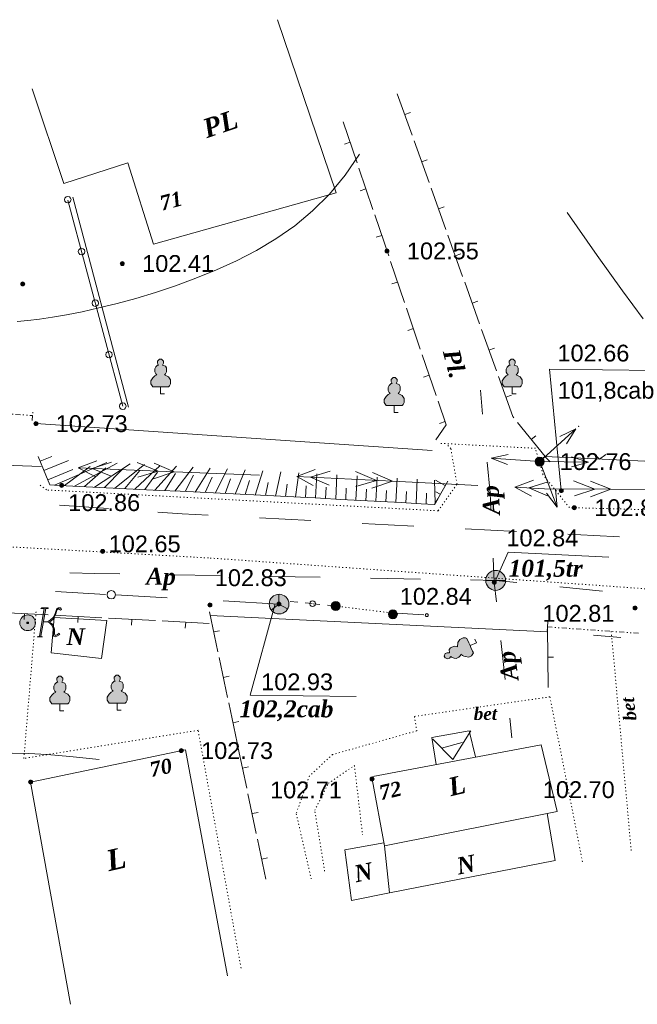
# Model space of a CAD drawing. Header units: millimetres. Extents: x 9396 to 25236, y 15106 to 31102.
# Tile 269 of 296: x 12145 to 12207, y 16465 to 16564. Entities that reach past the tile are written whole.
import ezdxf
from ezdxf.enums import TextEntityAlignment as Align

# ---------------------------------------------------------------- set-up
doc = ezdxf.new("R2010")
doc.units = ezdxf.units.MM
for name, pattern in [('DIVIDE', [1.25, 0.5, -0.25, 0, -0.25, 0, -0.25]), ('DOT', [0.25, 0, -0.25]), ('HIDDEN', [0.375, 0.25, -0.125])]:
    doc.linetypes.add(name, pattern=pattern)
for name, color, linetype, lineweight, true_color in [('1001010', 7, 'Continuous', 9, 0x000000), ('10010110', 7, 'Continuous', 20, 0xa25100), ('10010210', 7, 'Continuous', 9, 0x000000), ('1060000', 7, 'Continuous', 9, 0x000000), ('1070000', 7, 'DOT', 9, 0x000000), ('2030021', 7, 'Continuous', 9, 0x000000), ('21100200', 7, 'HIDDEN', 0, 0x800080), ('3000105', 7, 'DIVIDE', 9, 0x000000), ('3000113', 7, 'Continuous', 9, 0x000000), ('3000140', 7, 'Continuous', 9, 0x000000), ('3000220', 7, 'Continuous', 9, 0x000000), ('3000260', 7, 'Continuous', 9, 0x000000), ('4000210', 7, 'Continuous', 9, 0x000000), ('5010210', 7, 'Continuous', 20, 0x008000), ('5010410', 7, 'Continuous', 9, 0x000000), ('5010420', 7, 'Continuous', 9, 0x000000), ('6011210', 1, 'Continuous', 9, 0xff0000), ('6011300', 1, 'Continuous', 20, 0xff0000), ('8010120', 7, 'Continuous', 20, 0x0080ff), ('9010110', 7, 'Continuous', 9, 0x000000), ('9010120', 7, 'Continuous', 20, 0x000000), ('9010200', 7, 'Continuous', 9, 0x000000)]:
    doc.layers.add(name, color=color, linetype=linetype, lineweight=lineweight, true_color=true_color)
doc.styles.add('1', font='timesbi.ttf', dxfattribs={"height": 0.0012697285})
doc.styles.add('10', font='timesbi.ttf', dxfattribs={"height": 0.001481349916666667})
doc.styles.add('12', font='timesbi.ttf', dxfattribs={"height": 0.001692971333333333})
doc.styles.add('13', font='timesbi.ttf', dxfattribs={"height": 0.001692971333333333})
doc.styles.add('2', font='timesbi.ttf', dxfattribs={"height": 0.001692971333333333})
doc.styles.add('26', font='arial.ttf', dxfattribs={"height": 0.001692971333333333})
doc.styles.add('3', font='timesbi.ttf', dxfattribs={"height": 0.001692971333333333})
doc.styles.add('9', font='timesbi.ttf', dxfattribs={"height": 0.001692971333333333})
doc.styles.add('F2', font='arial.ttf', dxfattribs={"height": 0.001692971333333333})

# ---------------------------------------------------------------- blocks, each defined once
blk = doc.blocks.new('SYMBOL2030021')
at = {"true_color": 0xffffff}
h = blk.add_hatch(color=7, dxfattribs=at)
edge = h.paths.add_edge_path()
edge.add_arc((0, 0), 0.225, 0, 360)
at = {"true_color": 0x000000}
h = blk.add_hatch(color=18, dxfattribs=at)
edge = h.paths.add_edge_path()
edge.add_arc((0, 0), 0.05, 0, 360)
at = {"color": 18, "linetype": 'Continuous', "lineweight": 0, "true_color": 0x000000}
for radius in [0.225, 0.05]:
    blk.add_circle((0, 0), radius, dxfattribs=at)
blk = doc.blocks.new('SYMBOL9010200')
at = {"true_color": 0xffffff}
h = blk.add_hatch(color=7, dxfattribs=at)
edge = h.paths.add_edge_path()
edge.add_arc((0.01, 0), 0.495, 0, 360)
at = {"color": 18, "linetype": 'Continuous', "lineweight": 0, "true_color": 0x000000, "flags": 128}
for points in [[(0.0025, 0.0025), (-0.3845, -0.3005)], [(0.0025, 0.007), (-0.007, 0.495)], [(0.005, 0), (0.44, -0.238)]]:
    blk.add_lwpolyline(points, dxfattribs=at)
at = {"color": 18, "linetype": 'Continuous', "lineweight": 0, "true_color": 0x000000}
blk.add_circle((0.01, 0), 0.495, dxfattribs=at)
blk = doc.blocks.new('SYMBOL5010420')
at = {"true_color": 0xffffff}
h = blk.add_hatch(color=7, dxfattribs=at)
edge = h.paths.add_edge_path()
edge.add_arc((0, 0), 0.5, 0, 360)
at = {"color": 18, "linetype": 'Continuous', "lineweight": 9, "true_color": 0x000000, "flags": 128}
blk.add_lwpolyline([(-0.5, 0), (0.5, 0)], dxfattribs=at)
at = {"color": 18, "linetype": 'Continuous', "lineweight": 9, "true_color": 0x000000}
blk.add_circle((0, 0), 0.5, dxfattribs=at)
blk = doc.blocks.new('SYMBOL21100200')
at = {"true_color": 0x800080}
h = blk.add_hatch(color=216, dxfattribs=at)
edge = h.paths.add_edge_path()
edge.add_arc((0, 0), 0.1, 0, 360)
at = {"color": 216, "linetype": 'Continuous', "lineweight": 0, "true_color": 0x800080}
blk.add_circle((0, 0), 0.1, dxfattribs=at)
blk = doc.blocks.new('SYMBOL5010410')
at = {"true_color": 0xffffff}
for points in [[(0.6715, 0.711), (0.8295, 0.711), (0.5925, -0.6715), (0.474, -0.711), (0.7505, -0.711), (0.6715, -0.6715), (0.9085, 0.711), (1.027, 0.711), (1.027, 0.7505), (0.711, 0.7505)], [(1, 0.05), (1.15, 0.15), (1.3035, 0.2765), (1.3825, 0.474), (1.4615, 0.711), (1.5405, 0.7505), (1.659, 0.7505), (1.6985, 0.6715), (1.659, 0.632), (1.58, 0.6715), (1.5405, 0.711), (1.4615, 0.632), (1.422, 0.4345), (1.264, 0.158), (1.106, 0.0395), (1.264, -0.079), (1.343, -0.316), (1.343, -0.553), (1.3825, -0.632), (1.501, -0.5925), (1.58, -0.5135), (1.6195, -0.5925), (1.4615, -0.6715), (1.3825, -0.711), (1.3035, -0.6715), (1.3035, -0.553), (1.3035, -0.316), (1.2245, -0.1185), (1.106, 0)], [(-0.0395, -0.0395), (0.0395, -0.0395), (0.0395, 0.0395), (-0.0395, 0.0395)]]:
    blk.add_hatch(color=7, dxfattribs=at).paths.add_polyline_path(points)
h = blk.add_hatch(color=7, dxfattribs=at)
edge = h.paths.add_edge_path()
edge.add_arc((0, 0), 0.395, 0, 360)
at = {"color": 18, "linetype": 'Continuous', "lineweight": 0, "true_color": 0x000000, "flags": 128}
for points in [[(0.6715, 0.711), (0.8295, 0.711), (0.5925, -0.6715), (0.474, -0.711), (0.7505, -0.711), (0.6715, -0.6715), (0.9085, 0.711), (1.027, 0.711), (1.027, 0.7505), (0.711, 0.7505), (0.6715, 0.711)], [(1, 0.05), (1, 0.05), (1.15, 0.15), (1.3035, 0.2765), (1.3825, 0.474), (1.4615, 0.711), (1.5405, 0.7505), (1.659, 0.7505), (1.6985, 0.6715), (1.659, 0.632), (1.58, 0.6715), (1.5405, 0.711), (1.4615, 0.632), (1.422, 0.4345), (1.264, 0.158), (1.106, 0.0395), (1.264, -0.079), (1.343, -0.316), (1.343, -0.553), (1.3825, -0.632), (1.501, -0.5925), (1.58, -0.5135), (1.6195, -0.5925), (1.4615, -0.6715), (1.3825, -0.711), (1.3035, -0.6715), (1.3035, -0.553), (1.3035, -0.316), (1.2245, -0.1185), (1.106, 0), (1, 0.05)], [(-0.0395, -0.0395), (0.0395, -0.0395), (0.0395, 0.0395), (-0.0395, 0.0395)]]:
    blk.add_lwpolyline(points, close=True, dxfattribs=at)
blk.add_lwpolyline([(1, 0.05), (0.8, 0.05)], dxfattribs=at)
at = {"color": 3, "linetype": 'Continuous', "lineweight": 0, "true_color": 0x00ea00}
blk.add_circle((0, 0), 0.395, dxfattribs=at)
blk = doc.blocks.new('SYMBOL4000210')
at = {"true_color": 0xffffff}
blk.add_hatch(color=7, dxfattribs=at).paths.add_polyline_path([(0.05, 1.75), (-0.05, 1.75), (-0.15, 1.65), (-0.15, 1.55), (-0.1, 1.45), (-0.15, 1.45), (-0.25, 1.35), (-0.3, 1.25), (-0.3, 1.1), (-0.25, 1), (-0.2, 0.95), (-0.3, 0.9), (-0.35, 0.85), (-0.4, 0.8), (-0.5, 0.65), (-0.5, 0.5), (-0.4, 0.35), (-0.3, 0.35), (-0.1, 0.35), (0, 0.35), (0.15, 0.35), (0.4, 0.35), (0.45, 0.4), (0.5, 0.5), (0.5, 0.7), (0.4, 0.85), (0.2, 0.95), (0.25, 1), (0.3, 1.1), (0.3, 1.3), (0.25, 1.4), (0.1, 1.45), (0.15, 1.55), (0.15, 1.65)])
at = {"color": 18, "linetype": 'Continuous', "lineweight": 0, "true_color": 0x000000, "flags": 128}
blk.add_lwpolyline([(0.05, 1.75), (-0.05, 1.75), (-0.15, 1.65), (-0.15, 1.55), (-0.1, 1.45), (-0.15, 1.45), (-0.25, 1.35), (-0.3, 1.25), (-0.3, 1.1), (-0.25, 1), (-0.2, 0.95), (-0.3, 0.9), (-0.35, 0.85), (-0.4, 0.8), (-0.5, 0.65), (-0.5, 0.5), (-0.4, 0.35), (-0.3, 0.35), (-0.1, 0.35), (0, 0.35), (0.15, 0.35), (0.4, 0.35), (0.45, 0.4), (0.5, 0.5), (0.5, 0.7), (0.4, 0.85), (0.2, 0.95), (0.25, 1), (0.3, 1.1), (0.3, 1.3), (0.25, 1.4), (0.1, 1.45), (0.15, 1.55), (0.15, 1.65), (0.05, 1.75)], close=True, dxfattribs=at)
blk.add_lwpolyline([(0, 0.35), (0, 0), (0.2, 0)], dxfattribs=at)

msp = doc.modelspace()

# ---------------------------------------------------------------- linework, layer by layer
at = {"layer": '1001010', "color": 253}
for points in [[(12145.87047810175, 16556.75378511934, 58.28183209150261), (12149.0509941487, 16547.243800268, 58.28183209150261), (12155.48786033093, 16549.29219216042, 58.28183209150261), (12158.08107558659, 16541.14057976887, 58.28183209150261), (12176.42591739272, 16546.28391035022, 58.28183209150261), (12170.52910018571, 16563.70925977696, 58.28183209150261)], [(12148.06768275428, 16503.56813821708, 108.6647268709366), (12147.78119143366, 16500.0082647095, 108.6647268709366), (12152.85499363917, 16499.42110757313, 108.6647268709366)], [(12152.85499363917, 16499.42110757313, 108.6647268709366), (12153.37634812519, 16503.24474720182, 108.6647268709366), (12148.06768275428, 16503.56813821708, 108.6647268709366)], [(12165.51447513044, 16467.49766403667, 145.2853918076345), (12161.28187358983, 16490.25869984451, 145.2853918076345), (12145.70402962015, 16487.00743911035, 145.2853918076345), (12149.73508977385, 16464.64515830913, 145.2853918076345)], [(12180.137675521, 16487.5681299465, 62.19818768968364), (12197.06879842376, 16490.73644143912, 59.10037151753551), (12198.6520234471, 16484.02752838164, 59.10037151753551)], [(12198.6520234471, 16484.02752838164, 59.10037151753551), (12181.29698797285, 16480.60373147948, 62.19818768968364), (12180.05215912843, 16487.31314549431, 62.19818768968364)], [(12197.64172781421, 16483.82821752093, 59.28070593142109), (12198.46508996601, 16479.09999978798, 60.64927960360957), (12181.78745841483, 16475.84711094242, 60.64927960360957), (12181.29698797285, 16480.60373147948, 62.19818768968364)], [(12181.24572124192, 16480.88005036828, 62.19818768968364), (12177.31930395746, 16480.17307987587, 60.64927960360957), (12177.97774935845, 16475.07689753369, 60.64927960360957), (12181.78745841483, 16475.84711094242, 60.64927960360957)]]:
    msp.add_polyline3d(points, dxfattribs=at)
at = {"layer": '10010110'}
for points in [[(12178.78077244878, 16550.19404638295, 68.43880066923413), (12177.34014457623, 16548.05145991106, 74.5572057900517), (12175.76307446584, 16546.14785641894, 79.19326698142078), (12174.06670575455, 16544.46146804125, 82.5607874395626), (12172.26818207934, 16542.97052691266, 84.87357036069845), (12170.38464707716, 16541.65326516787, 86.34541894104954), (12168.43324438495, 16540.48791494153, 87.19013637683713), (12166.4311176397, 16539.45270836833, 87.62152586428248), (12164.39541047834, 16538.52587758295, 87.85339059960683), (12162.34397477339, 16537.68881025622, 88.06793006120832), (12160.29749533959, 16536.93551620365, 88.32092885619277), (12158.2773652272, 16536.26316077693, 88.63656787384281), (12156.30497748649, 16535.66890932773, 89.03902800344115), (12154.40172516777, 16535.14992720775, 89.55249013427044), (12152.58900132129, 16534.70337976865, 90.20113515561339), (12150.88819899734, 16534.32643236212, 91.00914395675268), (12149.3207112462, 16534.01625033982, 92.00069742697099), (12147.90099620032, 16533.76913592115, 93.17828168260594), (12146.6157723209, 16533.57793879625, 94.45760374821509), (12145.44482315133, 16533.43464552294, 95.73267587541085), (12144.36793223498, 16533.33124265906, 96.89751031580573)], [(12199.66602053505, 16544.29581821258, 115.2430728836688), (12202.69061513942, 16539.97226685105, 132.7116686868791), (12205.22468491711, 16536.44552649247, 142.9213333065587), (12207.3270999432, 16533.62217876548, 147.0430293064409)], [(12152.62107181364, 16489.29127403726, 123.1299234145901), (12149.67533285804, 16489.57101087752, 124.0386816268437), (12147.3637529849, 16489.76872714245, 123.6788880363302), (12145.48828251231, 16489.88242233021, 121.087495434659), (12143.85087175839, 16489.91009593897, 115.3014566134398), (12142.25347104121, 16489.84974746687, 105.3577243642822), (12140.49803067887, 16489.69937641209, 90.29325147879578), (12138.38650098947, 16489.45698227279, 69.14499074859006), (12135.72083229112, 16489.12056454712, 40.94989496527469)]]:
    msp.add_polyline3d(points, dxfattribs=at)
at = {"layer": '10010210', "color": 253}
for p, q in [((12147.25088953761, 16517.88672905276, 63.44491265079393), (12146.49088953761, 16519.75672905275, 63.44491265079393)), ((12146.68088953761, 16519.28672905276, 63.44491265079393), (12147.84088953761, 16519.76672905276, 63.44491265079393)), ((12147.06088953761, 16518.35672905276, 63.44491265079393), (12149.52088953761, 16519.35672905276, 63.44491265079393)), ((12148.11088953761, 16516.87672905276, 63.44491265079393), (12153.37088953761, 16519.15672905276, 63.44491265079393)), ((12150.13088953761, 16516.77672905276, 63.44491265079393), (12154.43088953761, 16519.09672905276, 63.44491265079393)), ((12152.15088953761, 16516.67672905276, 63.44491265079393), (12155.73088953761, 16519.02672905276, 63.44491265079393)), ((12154.17088953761, 16516.58672905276, 63.44491265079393), (12157.18088953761, 16518.94672905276, 63.44491265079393)), ((12147.44088953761, 16517.41672905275, 63.44491265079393), (12149.96088953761, 16518.44672905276, 63.44491265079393)), ((12149.12088953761, 16516.82672905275, 63.44491265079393), (12151.69088953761, 16518.76672905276, 63.44491265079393)), ((12151.14088953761, 16516.72672905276, 63.44491265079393), (12153.29088953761, 16518.63672905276, 63.44491265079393)), ((12153.16088953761, 16516.62672905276, 63.44491265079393), (12154.97088953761, 16518.49672905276, 63.44491265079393)), ((12155.18088953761, 16516.53672905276, 63.44491265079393), (12156.71088953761, 16518.34672905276, 63.44491265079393)), ((12156.19088953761, 16516.48672905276, 63.44491265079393), (12158.74088953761, 16518.86672905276, 63.44491265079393)), ((12157.20088953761, 16516.43672905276, 63.44491265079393), (12158.48088953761, 16518.19672905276, 63.44491265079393)), ((12158.21088953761, 16516.38672905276, 63.44491265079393), (12160.37088953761, 16518.77672905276, 63.44491265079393)), ((12159.22088953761, 16516.33672905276, 63.44491265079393), (12160.28088953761, 16518.03672905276, 63.44491265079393)), ((12160.23088953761, 16516.28672905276, 63.44491265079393), (12162.05088953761, 16518.68672905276, 63.44491265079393)), ((12162.25088953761, 16516.18672905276, 63.44491265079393), (12163.77088953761, 16518.59672905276, 63.44491265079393)), ((12164.27088953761, 16516.08672905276, 63.44491265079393), (12165.52088953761, 16518.50672905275, 63.44491265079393)), ((12166.29088953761, 16515.98672905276, 63.44491265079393), (12167.29088953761, 16518.40672905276, 63.44491265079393)), ((12168.31088953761, 16515.88672905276, 63.44491265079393), (12169.07088953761, 16518.31672905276, 63.44491265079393)), ((12170.33088953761, 16515.78672905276, 63.44491265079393), (12170.87088953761, 16518.21672905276, 63.44491265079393)), ((12172.35088953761, 16515.68672905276, 63.44491265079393), (12172.68088953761, 16518.11672905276, 63.44491265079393)), ((12174.37088953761, 16515.58672905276, 63.44491265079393), (12174.49088953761, 16518.02672905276, 63.44491265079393)), ((12161.24088953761, 16516.23672905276, 63.44491265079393), (12162.11088953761, 16517.86672905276, 63.44491265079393)), ((12163.26088953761, 16516.13672905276, 63.44491265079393), (12163.96088953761, 16517.69672905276, 63.44491265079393)), ((12165.28088953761, 16516.03672905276, 63.44491265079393), (12165.83088953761, 16517.51672905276, 63.44491265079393)), ((12167.30088953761, 16515.93672905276, 63.44491265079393), (12167.71088953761, 16517.33672905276, 63.44491265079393)), ((12169.32088953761, 16515.83672905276, 63.44491265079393), (12169.60088953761, 16517.15672905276, 63.44491265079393)), ((12171.34088953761, 16515.73672905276, 63.44491265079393), (12171.50088953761, 16516.97672905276, 63.44491265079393)), ((12176.39088953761, 16515.47672905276, 63.44491265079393), (12176.51088953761, 16517.91672905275, 63.44491265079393)), ((12178.41088953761, 16515.36672905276, 63.44491265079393), (12178.54088953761, 16517.80672905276, 63.44491265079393)), ((12180.43088953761, 16515.25672905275, 63.44491265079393), (12180.56088953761, 16517.69672905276, 63.44491265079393)), ((12182.45088953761, 16515.14672905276, 63.44491265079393), (12182.58088953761, 16517.58672905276, 63.44491265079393)), ((12184.47088953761, 16515.03672905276, 63.44491265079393), (12184.60088953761, 16517.47672905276, 63.44491265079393)), ((12186.41088953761, 16515.07672905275, 63.44491265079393), (12186.34088953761, 16517.38672905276, 63.44491265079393)), ((12187.41088953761, 16516.83672905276, 63.44491265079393), (12186.44088953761, 16517.38672905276, 63.44491265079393)), ((12187.66088953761, 16517.27672905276, 63.44491265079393), (12186.66088953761, 16515.51672905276, 63.44491265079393)), ((12150.63088953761, 16516.75672905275, 63.44491265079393), (12148.61088953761, 16516.85672905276, 63.44491265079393)), ((12152.65088953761, 16516.65672905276, 63.44491265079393), (12150.63088953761, 16516.75672905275, 63.44491265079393)), ((12154.67088953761, 16516.55672905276, 63.44491265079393), (12152.65088953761, 16516.65672905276, 63.44491265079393)), ((12156.69088953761, 16516.45672905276, 63.44491265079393), (12154.67088953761, 16516.55672905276, 63.44491265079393)), ((12158.71088953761, 16516.35672905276, 63.44491265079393), (12156.69088953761, 16516.45672905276, 63.44491265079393)), ((12160.74088953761, 16516.25672905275, 63.44491265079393), (12158.71088953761, 16516.35672905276, 63.44491265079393)), ((12162.76088953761, 16516.15672905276, 63.44491265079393), (12160.74088953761, 16516.25672905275, 63.44491265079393)), ((12164.78088953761, 16516.06672905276, 63.44491265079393), (12162.76088953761, 16516.15672905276, 63.44491265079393)), ((12166.80088953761, 16515.96672905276, 63.44491265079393), (12164.78088953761, 16516.06672905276, 63.44491265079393)), ((12173.36088953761, 16515.63672905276, 63.44491265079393), (12173.42088953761, 16516.79672905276, 63.44491265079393)), ((12175.38088953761, 16515.53672905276, 63.44491265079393), (12175.44088953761, 16516.68672905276, 63.44491265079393)), ((12177.40088953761, 16515.42672905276, 63.44491265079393), (12177.46088953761, 16516.57672905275, 63.44491265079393)), ((12179.42088953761, 16515.31672905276, 63.44491265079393), (12179.48088953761, 16516.46672905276, 63.44491265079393)), ((12181.44088953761, 16515.19672905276, 63.44491265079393), (12181.50088953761, 16516.35672905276, 63.44491265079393)), ((12183.46088953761, 16515.08672905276, 63.44491265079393), (12183.52088953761, 16516.24672905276, 63.44491265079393)), ((12185.48088953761, 16514.97672905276, 63.44491265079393), (12185.54088953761, 16516.07672905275, 63.44491265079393)), ((12186.91088953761, 16515.95672905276, 63.44491265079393), (12186.45088953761, 16516.21672905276, 63.44491265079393)), ((12168.82088953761, 16515.86672905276, 63.44491265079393), (12166.80088953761, 16515.96672905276, 63.44491265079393)), ((12170.84088953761, 16515.76672905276, 63.44491265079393), (12168.82088953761, 16515.86672905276, 63.44491265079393)), ((12172.86088953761, 16515.66672905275, 63.44491265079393), (12170.84088953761, 16515.76672905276, 63.44491265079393)), ((12176.90088953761, 16515.44672905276, 63.44491265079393), (12174.88088953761, 16515.56672905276, 63.44491265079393)), ((12178.92088953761, 16515.33672905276, 63.44491265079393), (12176.90088953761, 16515.44672905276, 63.44491265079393)), ((12180.94088953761, 16515.22672905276, 63.44491265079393), (12178.92088953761, 16515.33672905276, 63.44491265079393)), ((12182.96088953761, 16515.11672905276, 63.44491265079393), (12180.94088953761, 16515.22672905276, 63.44491265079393)), ((12184.98088953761, 16515.00672905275, 63.44491265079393), (12182.96088953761, 16515.11672905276, 63.44491265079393))]:
    msp.add_line(p, q, dxfattribs=at)
for points in [[(12148.61088953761, 16516.85672905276, 63.44491265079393), (12147.66088953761, 16516.89672905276, 63.44491265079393), (12147.25088953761, 16517.88672905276, 63.44491265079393)], [(12174.88088953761, 16515.56672905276, 63.44491265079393), (12174.32088953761, 16515.59672905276, 63.44491265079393), (12172.86088953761, 16515.66672905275, 63.44491265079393)], [(12186.66088953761, 16515.51672905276, 63.44491265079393), (12186.33088953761, 16514.93672905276, 63.44491265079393), (12184.98088953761, 16515.00672905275, 63.44491265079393)]]:
    msp.add_polyline3d(points, dxfattribs=at)
at = {"layer": '1060000', "color": 253}
msp.add_line((12189.11740556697, 16490.97952815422, 101.30991801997), (12187.04220999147, 16490.42479959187, 101.30991801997), dxfattribs=at)
for points in [[(12199.07042617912, 16516.32614896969, 52.41151091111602), (12197.90358697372, 16528.55176493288, 205.32), (12208.55797601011, 16528.39741274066, 205.32)], [(12192.47547857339, 16507.29540211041, 60.7077860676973), (12193.73215605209, 16510.12956421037, 15.94408803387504), (12203.87402381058, 16509.64350613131, 15.94408803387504)], [(12170.30535598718, 16504.9314279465, 0), (12167.8014588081, 16495.75303388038, 0), (12178.45584784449, 16495.59868168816, 0)], [(12190.46579197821, 16489.5373297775, 125.6396430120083), (12189.79847888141, 16492.16987306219, 28.32074304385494), (12186.07367465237, 16491.48473796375, 28.32074304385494), (12186.48688483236, 16488.7668658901, 28.32074304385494)], [(12186.15766213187, 16491.31495706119, 125.6396430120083), (12188.18070042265, 16489.27908910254, 76.98019302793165), (12189.96767697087, 16492.17012354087, 76.98019302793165)]]:
    msp.add_polyline3d(points, dxfattribs=at)
at = {"layer": '1070000', "color": 253}
for p, q in [((12186.96376872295, 16521.07980735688, 59.37480271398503), (12196.47055663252, 16520.58663382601, 59.4850952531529)), ((12163.78288812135, 16509.54605239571, 57.47146946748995), (12253.28720838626, 16503.2227487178, 57.47146946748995)), ((12181.95992098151, 16504.02935991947), (12176.3078875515, 16504.72288926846)), ((12204.09853116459, 16502.17937425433, 72.1341131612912), (12206.12757622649, 16479.93690634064, 72.1341131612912))]:
    msp.add_line(p, q, dxfattribs=at)
for points in [[(12186.69126305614, 16514.30113756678, 49.65748416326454), (12188.59290855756, 16516.98663511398, 51.69646490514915), (12187.97071831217, 16520.55652316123, 57.47146946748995), (12187.47088104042, 16521.06451419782, 59.37997147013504)], [(12266.68841088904, 16512.84223355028, 42.70670582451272), (12199.89016551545, 16514.61861883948, 67.67404905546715), (12197.23691832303, 16517.94694355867, 70.10118335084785), (12196.47055663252, 16520.58663382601, 72.23623311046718)], [(11988.13981482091, 16516.66889443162, 62.85586978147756), (12130.99481225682, 16511.37758311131, 62.78820048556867), (12163.78288812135, 16509.54605239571, 57.47146946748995)], [(12186.69126305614, 16514.30113756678, 70.13103484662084), (12147.31019773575, 16516.39774763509, 54.51872781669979), (12146.64148271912, 16516.91613176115, 54.51872781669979)], [(12166.87538400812, 16468.29684869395, 72.04406193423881), (12162.55789226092, 16492.21449906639, 145.2853918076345), (12145.03579917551, 16489.38512318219, 145.2853918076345), (12146.28109692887, 16504.37351011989, 145.2853918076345)], [(12201.20766666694, 16478.99078937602, 72.1341131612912), (12197.93221848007, 16495.58001887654, 72.1341131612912), (12184.30473927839, 16493.60593471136, 72.1341131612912), (12184.55333810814, 16492.16210822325, 72.1341131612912), (12176.08487172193, 16489.77089830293, 72.1341131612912), (12173.75018662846, 16487.62905818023, 72.1341131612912), (12172.42570801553, 16483.81879804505, 72.1341131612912), (12173.92494555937, 16477.27966589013, 72.1341131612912)], [(12175.28128231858, 16478.04624735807, 72.1341131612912), (12174.28811013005, 16484.16136559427, 72.1341131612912), (12175.65147988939, 16486.88186769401, 72.1341131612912), (12178.28047171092, 16488.66976460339, 72.1341131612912), (12179.08948809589, 16481.68513587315, 72.1341131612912)]]:
    msp.add_polyline3d(points, dxfattribs=at)
at = {"layer": '3000105', "color": 253}
for p, q in [((12135.5184078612, 16524.62637034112, 87.72821661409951), (12145.92133831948, 16523.87719714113, 87.72821661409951)), ((12145.88542353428, 16523.378488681, 87.72821661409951), (12145.96443606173, 16524.47564729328, 87.72821661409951)), ((12197.71177248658, 16503.11033790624, 87.72821661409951), (12197.63580916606, 16502.0129639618, 87.72821661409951)), ((12197.67724370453, 16502.61153156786, 87.72821661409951), (12206.97094032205, 16501.96819566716, 87.72821661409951))]:
    msp.add_line(p, q, dxfattribs=at)
at = {"layer": '3000113', "color": 253}
for p, q in [((12155.56868724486, 16524.74100513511, 59.4850952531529), (12149.95846191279, 16545.86376842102, 59.4850952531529)), ((12146.24074098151, 16523.06775991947, 59.4850952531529), (12186.0930416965, 16520.36865684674, 59.4850952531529)), ((12197.68334617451, 16502.12172640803, 64.64602255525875), (12163.77841897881, 16503.7509638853, 64.64602255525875))]:
    msp.add_line(p, q, dxfattribs=at)
at = {"layer": '3000140', "color": 253}
msp.add_line((12154.97679971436, 16524.8250815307, 104.5081562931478), (12149.46787372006, 16545.54536504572, 59.4850952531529), dxfattribs=at)
for points in [[(12149.45088953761, 16545.26672905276, 81.99662577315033), (12149.62088953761, 16545.31672905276, 81.99662577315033), (12149.74088953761, 16545.43672905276, 81.99662577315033), (12149.78088953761, 16545.60672905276, 81.99662577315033), (12149.74088953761, 16545.76672905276, 81.99662577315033), (12149.62088953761, 16545.88672905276, 81.99662577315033), (12149.45088953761, 16545.93672905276, 81.99662577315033), (12149.29088953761, 16545.88672905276, 81.99662577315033), (12149.16088953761, 16545.76672905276, 81.99662577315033), (12149.12088953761, 16545.60672905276, 81.99662577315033), (12149.16088953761, 16545.43672905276, 81.99662577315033), (12149.29088953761, 16545.31672905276, 81.99662577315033), (12149.45088953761, 16545.26672905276, 81.99662577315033)], [(12150.84088953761, 16540.04672905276, 81.99662577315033), (12151.01088953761, 16540.09672905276, 81.99662577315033), (12151.13088953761, 16540.21672905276, 81.99662577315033), (12151.17088953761, 16540.37672905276, 81.99662577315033), (12151.13088953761, 16540.54672905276, 81.99662577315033), (12151.01088953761, 16540.66672905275, 81.99662577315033), (12150.84088953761, 16540.71672905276, 81.99662577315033), (12150.67088953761, 16540.66672905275, 81.99662577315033), (12150.55088953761, 16540.54672905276, 81.99662577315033), (12150.51088953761, 16540.37672905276, 81.99662577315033), (12150.55088953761, 16540.21672905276, 81.99662577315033), (12150.67088953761, 16540.09672905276, 81.99662577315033), (12150.84088953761, 16540.04672905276, 81.99662577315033)], [(12152.22088953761, 16534.86672905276, 81.99662577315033), (12152.38088953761, 16534.90672905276, 81.99662577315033), (12152.51088953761, 16535.02672905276, 81.99662577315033), (12152.55088953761, 16535.19672905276, 81.99662577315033), (12152.51088953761, 16535.35672905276, 81.99662577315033), (12152.38088953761, 16535.48672905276, 81.99662577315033), (12152.22088953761, 16535.52672905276, 81.99662577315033), (12152.05088953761, 16535.48672905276, 81.99662577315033), (12151.93088953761, 16535.35672905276, 81.99662577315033), (12151.89088953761, 16535.19672905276, 81.99662577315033), (12151.93088953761, 16535.02672905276, 81.99662577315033), (12152.05088953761, 16534.90672905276, 81.99662577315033), (12152.22088953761, 16534.86672905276, 81.99662577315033)], [(12153.60088953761, 16529.67672905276, 81.99662577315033), (12153.76088953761, 16529.72672905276, 81.99662577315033), (12153.88088953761, 16529.84672905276, 81.99662577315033), (12153.93088953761, 16530.00672905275, 81.99662577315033), (12153.88088953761, 16530.17672905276, 81.99662577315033), (12153.76088953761, 16530.29672905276, 81.99662577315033), (12153.60088953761, 16530.34672905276, 81.99662577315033), (12153.43088953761, 16530.29672905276, 81.99662577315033), (12153.31088953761, 16530.17672905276, 81.99662577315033), (12153.27088953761, 16530.00672905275, 81.99662577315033), (12153.31088953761, 16529.84672905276, 81.99662577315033), (12153.43088953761, 16529.72672905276, 81.99662577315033), (12153.60088953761, 16529.67672905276, 81.99662577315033)], [(12154.98088953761, 16524.49672905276, 81.99662577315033), (12155.14088953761, 16524.53672905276, 81.99662577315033), (12155.26088953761, 16524.65672905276, 81.99662577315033), (12155.31088953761, 16524.82672905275, 81.99662577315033), (12155.26088953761, 16524.98672905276, 81.99662577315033), (12155.14088953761, 16525.11672905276, 81.99662577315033), (12154.98088953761, 16525.15672905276, 81.99662577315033), (12154.81088953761, 16525.11672905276, 81.99662577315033), (12154.69088953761, 16524.98672905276, 81.99662577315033), (12154.64088953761, 16524.82672905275, 81.99662577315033), (12154.69088953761, 16524.65672905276, 81.99662577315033), (12154.81088953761, 16524.53672905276, 81.99662577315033), (12154.98088953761, 16524.49672905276, 81.99662577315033)]]:
    msp.add_polyline3d(points, close=True, dxfattribs=at)
at = {"layer": '3000220', "color": 253}
for p, q in [((12182.59088953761, 16556.24672905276, 59.4850952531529), (12184.08088953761, 16552.07672905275, 59.4850952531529)), ((12183.34088953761, 16554.15672905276, 59.4850952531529), (12183.90088953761, 16554.35672905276, 59.4850952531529)), ((12178.54088953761, 16549.31672905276, 59.4850952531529), (12177.14088953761, 16553.43672905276, 59.4850952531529)), ((12177.84088953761, 16551.37672905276, 59.4850952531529), (12177.27088953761, 16551.18672905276, 59.4850952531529)), ((12184.29088953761, 16551.50672905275, 59.4850952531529), (12185.78088953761, 16547.33672905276, 59.4850952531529)), ((12180.13088953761, 16544.62672905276, 59.4850952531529), (12178.73088953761, 16548.75672905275, 59.4850952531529)), ((12185.03088953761, 16549.41672905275, 59.4850952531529), (12185.60088953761, 16549.61672905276, 59.4850952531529)), ((12179.43088953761, 16546.69672905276, 59.4850952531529), (12178.86088953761, 16546.49672905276, 59.4850952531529)), ((12185.98088953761, 16546.76672905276, 59.4850952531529), (12187.47088953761, 16542.59672905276, 59.4850952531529)), ((12186.73088953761, 16544.67672905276, 59.4850952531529), (12187.29088953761, 16544.87672905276, 59.4850952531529)), ((12181.72088953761, 16539.94672905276, 59.4850952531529), (12180.32088953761, 16544.06672905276, 59.4850952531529)), ((12181.02088953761, 16542.00672905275, 59.4850952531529), (12180.45088953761, 16541.81672905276, 59.4850952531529)), ((12187.67088953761, 16542.02672905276, 59.4850952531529), (12189.16088953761, 16537.85672905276, 59.4850952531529)), ((12188.42088953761, 16539.93672905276, 59.4850952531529), (12188.98088953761, 16540.13672905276, 59.4850952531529)), ((12183.31088953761, 16535.25672905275, 59.4850952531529), (12181.91088953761, 16539.38672905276, 59.4850952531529)), ((12182.61088953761, 16537.31672905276, 59.4850952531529), (12182.04088953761, 16537.12672905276, 59.4850952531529)), ((12189.37088953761, 16537.28672905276, 59.4850952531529), (12190.86088953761, 16533.11672905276, 59.4850952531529)), ((12190.11088953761, 16535.19672905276, 59.4850952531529), (12190.68088953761, 16535.39672905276, 59.4850952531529)), ((12184.90088953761, 16530.57672905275, 59.4850952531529), (12183.50088953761, 16534.69672905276, 59.4850952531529)), ((12184.20088953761, 16532.63672905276, 59.4850952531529), (12183.64088953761, 16532.44672905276, 59.4850952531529)), ((12191.06088953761, 16532.54672905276, 59.4850952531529), (12192.55088953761, 16528.37672905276, 59.4850952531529)), ((12186.50088953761, 16525.88672905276, 59.4850952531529), (12185.10088953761, 16530.00672905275, 59.4850952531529)), ((12191.80088953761, 16530.45672905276, 59.4850952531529), (12192.37088953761, 16530.65672905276, 59.4850952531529)), ((12185.80088953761, 16527.94672905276, 59.4850952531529), (12185.23088953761, 16527.75672905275, 59.4850952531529)), ((12193.50088953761, 16525.71672905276, 59.4850952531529), (12194.06088953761, 16525.91672905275, 59.4850952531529)), ((12187.39088953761, 16523.26672905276, 59.4850952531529), (12186.82088953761, 16523.06672905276, 59.4850952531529)), ((12194.67088953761, 16523.18672905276, 59.4850952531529), (12197.46088953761, 16519.75672905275, 59.4850952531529)), ((12196.06088953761, 16521.46672905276, 59.4850952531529), (12196.53088953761, 16521.84672905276, 59.4850952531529)), ((12163.70088953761, 16504.11672905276, 58.02818080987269), (12164.55088953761, 16500.09672905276, 58.02818080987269)), ((12147.47088953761, 16503.82672905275, 64.64602255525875), (12142.72088953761, 16504.07672905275, 64.64602255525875)), ((12145.10088953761, 16503.95672905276, 64.64602255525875), (12145.06088953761, 16503.35672905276, 64.64602255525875)), ((12152.88088953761, 16503.53672905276, 64.64602255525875), (12148.12088953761, 16503.79672905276, 64.64602255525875)), ((12150.50088953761, 16503.66672905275, 64.64602255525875), (12150.47088953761, 16503.06672905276, 64.64602255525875)), ((12158.28088953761, 16503.25672905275, 64.64602255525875), (12153.53088953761, 16503.50672905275, 64.64602255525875)), ((12155.90088953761, 16503.37672905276, 64.64602255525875), (12155.87088953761, 16502.78672905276, 64.64602255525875)), ((12163.68088953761, 16502.96672905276, 64.64602255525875), (12158.93088953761, 16503.22672905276, 64.64602255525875)), ((12161.31088953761, 16503.09672905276, 64.64602255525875), (12161.27088953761, 16502.49672905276, 64.64602255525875)), ((12164.12088953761, 16502.10672905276, 58.02818080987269), (12164.71088953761, 16502.23672905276, 58.02818080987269)), ((12197.68088953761, 16502.60672905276, 87.72821661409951), (12197.75088953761, 16496.50672905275, 87.72821661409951)), ((12164.67088953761, 16499.54672905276, 58.02818080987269), (12165.52088953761, 16495.52672905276, 58.02818080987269)), ((12197.71088953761, 16499.55672905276, 87.72821661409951), (12198.31088953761, 16499.56672905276, 87.72821661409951)), ((12165.09088953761, 16497.53672905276, 58.02818080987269), (12165.68088953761, 16497.66672905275, 58.02818080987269)), ((12165.63088953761, 16494.97672905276, 58.02818080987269), (12166.48088953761, 16490.95672905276, 58.02818080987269)), ((12166.06088953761, 16492.96672905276, 58.02818080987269), (12166.64088953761, 16493.09672905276, 58.02818080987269)), ((12166.60088953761, 16490.40672905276, 58.02818080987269), (12167.45088953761, 16486.38672905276, 58.02818080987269)), ((12167.02088953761, 16488.39672905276, 58.02818080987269), (12167.61088953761, 16488.52672905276, 58.02818080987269)), ((12167.56088953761, 16485.83672905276, 58.02818080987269), (12168.41088953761, 16481.81672905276, 58.02818080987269)), ((12167.99088953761, 16483.82672905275, 58.02818080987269), (12168.58088953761, 16483.95672905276, 58.02818080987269)), ((12168.53088953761, 16481.26672905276, 58.02818080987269), (12169.38088953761, 16477.24672905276, 58.02818080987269)), ((12168.95088953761, 16479.25672905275, 58.02818080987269), (12169.54088953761, 16479.38672905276, 58.02818080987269))]:
    msp.add_line(p, q, dxfattribs=at)
for points in [[(12192.75088953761, 16527.80672905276, 59.4850952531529), (12194.19088953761, 16523.77672905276, 59.4850952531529), (12194.29088953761, 16523.65672905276, 59.4850952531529)], [(12186.46088953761, 16521.42672905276, 59.4850952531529), (12187.50088953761, 16522.93672905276, 59.4850952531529), (12186.69088953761, 16525.32672905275, 59.4850952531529)]]:
    msp.add_polyline3d(points, dxfattribs=at)
at = {"layer": '3000260', "color": 253}
msp.add_line((12212.8215781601, 16519.05999100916, 52.6957129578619), (12197.46241030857, 16519.75203577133, 72.23623311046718), dxfattribs=at)
for points in [[(12203.57088953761, 16519.97672905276, 62.46597303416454), (12202.92088953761, 16519.50672905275, 62.46597303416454), (12202.34088953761, 16520.03672905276, 62.46597303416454)], [(12197.97088953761, 16519.22672905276, 62.46597303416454), (12197.42088953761, 16519.75672905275, 62.46597303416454), (12196.85088953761, 16519.27672905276, 62.46597303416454)]]:
    msp.add_polyline3d(points, dxfattribs=at)
at = {"layer": '5010210'}
for p, q in [((12190.94088953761, 16526.44672905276, 100.2667069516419), (12191.16088953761, 16524.03672905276, 100.2667069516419)), ((12192.22088953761, 16509.51672905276, 100.2667069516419), (12192.34088953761, 16507.08672905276, 100.2667069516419)), ((12149.65088953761, 16508.04672905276, 83.55933837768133), (12152.17088953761, 16507.99672905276, 83.55933837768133)), ((12152.17088953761, 16507.99672905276, 83.55933837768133), (12154.69088953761, 16507.95672905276, 83.55933837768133)), ((12164.76088953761, 16507.77672905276, 83.55933837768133), (12159.72088953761, 16507.86672905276, 83.55933837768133)), ((12169.80088953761, 16507.69672905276, 83.55933837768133), (12172.32088953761, 16507.64672905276, 83.55933837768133)), ((12172.32088953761, 16507.64672905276, 83.55933837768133), (12174.84088953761, 16507.60672905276, 83.55933837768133)), ((12184.92088953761, 16507.42672905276, 83.55933837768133), (12179.88088953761, 16507.51672905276, 83.55933837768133)), ((12189.96088953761, 16507.33672905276, 83.55933837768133), (12192.47088953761, 16507.29672905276, 83.55933837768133)), ((12192.56088953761, 16505.13672905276, 100.2667069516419), (12192.34088953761, 16507.08672905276, 100.2667069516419)), ((12192.47088953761, 16507.29672905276, 84.87747215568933), (12194.62088953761, 16507.07672905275, 84.87747215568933)), ((12203.21088953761, 16506.19672905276, 84.87747215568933), (12198.92088953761, 16506.63672905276, 84.87747215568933)), ((12193.01088953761, 16501.23672905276, 100.2667069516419), (12193.45088953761, 16497.32672905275, 100.2667069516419)), ((12194.12088953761, 16491.46672905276, 100.2667069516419), (12193.90088953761, 16493.42672905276, 100.2667069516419))]:
    msp.add_line(p, q, dxfattribs=at)
msp.add_polyline3d([(12191.99088953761, 16514.36672905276, 100.2667069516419), (12191.91088953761, 16516.10672905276, 100.2667069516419), (12191.62088953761, 16519.19672905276, 100.2667069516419)], dxfattribs=at)
at = {"layer": '6011210'}
for p, q in [((12196.90964098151, 16519.24913991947, 15.94408803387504), (12200.53411251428, 16522.54659440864, 15.94408803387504)), ((12196.90964098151, 16519.24913991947, 15.94408803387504), (12192.02135987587, 16519.58782536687, 15.94408803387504)), ((12196.90964098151, 16519.24913991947, 84.89740561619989), (12201.80929481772, 16519.19089659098, 84.89740561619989)), ((12196.90964098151, 16519.24913991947, 15.94408803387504), (12198.64808273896, 16514.66789333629, 15.94408803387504))]:
    msp.add_line(p, q, dxfattribs=at)
for points in [[(12198.94016785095, 16521.77242361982, 15.94408803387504), (12200.53411251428, 16522.54659440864, 15.94408803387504), (12200.53411251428, 16522.54659440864, 15.94408803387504), (12199.6131177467, 16521.03273555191, 15.94408803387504)], [(12193.68273439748, 16518.97151805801, 15.94408803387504), (12192.02135987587, 16519.58782536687, 15.94408803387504), (12192.02135987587, 16519.58782536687, 15.94408803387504), (12193.75185387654, 16519.96912644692, 15.94408803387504)], [(12200.11535811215, 16519.71106813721, 84.89740561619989), (12201.80929481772, 16519.19089659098, 84.89740561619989), (12201.80929481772, 16519.19089659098, 84.89740561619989), (12200.10347171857, 16518.71113878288, 84.89740561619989)], [(12198.51242402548, 16516.43469743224, 15.94408803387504), (12198.64808273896, 16514.66789333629, 15.94408803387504), (12198.64808273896, 16514.66789333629, 15.94408803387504), (12197.5774757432, 16516.0799134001, 15.94408803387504)]]:
    msp.add_polyline3d(points, dxfattribs=at)
msp.add_point((12200.8132728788, 16522.80056759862, 15.94408803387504), dxfattribs=at)
at = {"layer": '6011300'}
for p, q in [((12160.15088953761, 16518.22672905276, 106.6421134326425), (12158.14088953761, 16519.10672905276, 106.6421134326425)), ((12160.15088953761, 16518.22672905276, 106.6421134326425), (12150.51088953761, 16518.60672905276, 106.6421134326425)), ((12160.15088953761, 16518.22672905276, 106.6421134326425), (12158.08088953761, 16517.50672905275, 106.6421134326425)), ((12168.72088953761, 16517.88672905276, 106.6421134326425), (12160.15088953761, 16518.22672905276, 106.6421134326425)), ((12182.10088953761, 16517.26672905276, 106.6421134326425), (12180.11088953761, 16518.16672905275, 106.6421134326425)), ((12182.10088953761, 16517.26672905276, 106.6421134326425), (12172.47088953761, 16517.74672905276, 106.6421134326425)), ((12182.10088953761, 16517.26672905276, 106.6421134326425), (12180.03088953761, 16516.56672905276, 106.6421134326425)), ((12190.67088953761, 16516.84672905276, 106.6421134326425), (12182.10088953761, 16517.26672905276, 106.6421134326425)), ((12204.06088953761, 16516.46672905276, 106.6421134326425), (12202.03088953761, 16517.28672905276, 106.6421134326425)), ((12204.06088953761, 16516.46672905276, 106.6421134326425), (12202.02088953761, 16515.68672905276, 106.6421134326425)), ((12212.64088953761, 16516.40672905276, 106.6421134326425), (12204.06088953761, 16516.46672905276, 106.6421134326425))]:
    msp.add_line(p, q, dxfattribs=at)
for points in [[(12146.76088953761, 16518.75672905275, 106.6421134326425), (12143.96088953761, 16518.86672905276, 106.6421134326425), (12138.20088953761, 16519.26672905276, 106.6421134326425)], [(12152.19088953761, 16517.73672905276, 106.6421134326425), (12150.51088953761, 16518.60672905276, 106.6421134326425), (12152.36088953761, 16519.33672905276, 106.6421134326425)], [(12153.80088953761, 16517.77672905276, 106.6421134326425), (12151.90088953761, 16518.54672905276, 106.6421134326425), (12153.85088953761, 16519.17672905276, 106.6421134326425)], [(12158.54088953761, 16518.28672905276, 106.6421134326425), (12156.48088953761, 16517.66672905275, 106.6421134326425), (12158.54088953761, 16518.28672905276, 106.6421134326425), (12156.43088953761, 16519.16672905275, 106.6421134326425)], [(12174.14088953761, 16516.85672905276, 106.6421134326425), (12172.47088953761, 16517.74672905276, 106.6421134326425), (12174.32088953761, 16518.45672905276, 106.6421134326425)], [(12175.75088953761, 16516.87672905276, 106.6421134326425), (12173.86088953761, 16517.67672905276, 106.6421134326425), (12175.82088953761, 16518.27672905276, 106.6421134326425)], [(12180.50088953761, 16517.34672905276, 106.6421134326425), (12178.43088953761, 16516.74672905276, 106.6421134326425), (12180.50088953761, 16517.34672905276, 106.6421134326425), (12178.39088953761, 16518.25672905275, 106.6421134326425)], [(12196.09088953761, 16515.78672905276, 106.6421134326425), (12194.42088953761, 16516.66672905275, 106.6421134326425), (12196.28088953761, 16517.37672905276, 106.6421134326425)], [(12197.70088953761, 16515.80672905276, 106.6421134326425), (12195.81088953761, 16516.59672905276, 106.6421134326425), (12197.77088953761, 16517.20672905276, 106.6421134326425)], [(12202.45088953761, 16516.48672905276, 106.6421134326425), (12200.41088953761, 16515.79672905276, 106.6421134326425), (12202.45088953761, 16516.48672905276, 106.6421134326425), (12200.31088953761, 16517.29672905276, 106.6421134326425)], [(12204.06088953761, 16516.46672905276, 106.6421134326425), (12197.38088953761, 16516.51672905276, 106.6421134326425), (12194.42088953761, 16516.66672905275, 106.6421134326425)]]:
    msp.add_polyline3d(points, dxfattribs=at)
at = {"layer": '8010120'}
for p, q in [((12153.56088953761, 16514.51672905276, 61.92162804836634), (12148.61088953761, 16514.86672905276, 61.92162804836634)), ((12158.50088953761, 16514.16672905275, 61.92162804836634), (12160.97088953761, 16513.99672905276, 61.92162804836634)), ((12160.97088953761, 16513.99672905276, 25.71726808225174), (12163.56088953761, 16513.85672905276, 25.71726808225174)), ((12173.90088953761, 16513.30672905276, 25.71726808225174), (12168.73088953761, 16513.58672905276, 25.71726808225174)), ((12179.07088953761, 16513.03672905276, 25.71726808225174), (12181.66088953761, 16512.89672905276, 25.71726808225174)), ((12181.66088953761, 16512.89672905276, 25.71726808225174), (12184.24088953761, 16512.75672905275, 25.71726808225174)), ((12194.58088953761, 16512.20672905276, 25.71726808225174), (12189.41088953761, 16512.48672905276, 25.71726808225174)), ((12199.75088953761, 16511.93672905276, 25.71726808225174), (12202.34088953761, 16511.79672905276, 25.71726808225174)), ((12202.34088953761, 16511.79672905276, 25.71726808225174), (12204.92088953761, 16511.66672905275, 25.71726808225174)), ((12202.31088953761, 16501.79672905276, 41.72693010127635), (12205.08088953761, 16501.56672905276, 41.72693010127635))]:
    msp.add_line(p, q, dxfattribs=at)
at = {"layer": '9010110', "color": 253}
msp.add_line((12181.95992098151, 16504.02935991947), (12185.25334824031, 16503.82118477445), dxfattribs=at)
msp.add_polyline3d([(12185.70275071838, 16503.80225976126, 0), (12185.68265452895, 16503.87725976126, 0), (12185.62775071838, 16503.93216357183, 0), (12185.55275071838, 16503.95225976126, 0), (12185.47775071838, 16503.93216357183, 0), (12185.42284690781, 16503.87725976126, 0), (12185.40275071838, 16503.80225976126, 0), (12185.42284690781, 16503.72725976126, 0), (12185.47775071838, 16503.6723559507, 0), (12185.55275071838, 16503.65225976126, 0), (12185.62775071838, 16503.6723559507, 0), (12185.68265452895, 16503.72725976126, 0), (12185.70275071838, 16503.80225976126, 0)], close=True, dxfattribs=at)
at = {"layer": '9010120', "color": 253}
for p, q in [((12153.26088953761, 16505.88672905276), (12148.21088953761, 16506.16672905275)), ((12159.44088953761, 16505.53672905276), (12154.28088953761, 16505.82672905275)), ((12165.06088953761, 16505.22672905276), (12170.68088953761, 16504.90672905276)), ((12172.58088953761, 16505.09672905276, 33.4255408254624), (12171.83088953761, 16505.17672905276, 33.4255408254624)), ((12173.32088953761, 16505.02672905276, 33.4255408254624), (12174.01088953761, 16504.95672905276, 33.4255408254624)), ((12174.14088953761, 16504.94672905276, 33.4255408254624), (12174.81088953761, 16504.87672905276, 33.4255408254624)), ((12176.31088953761, 16504.72672905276, 33.4255408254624), (12175.58088953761, 16504.79672905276, 33.4255408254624))]:
    msp.add_line(p, q, dxfattribs=at)
for points in [[(12153.83088953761, 16505.42672905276, 0), (12154.04088953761, 16505.48672905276, 0), (12154.19088953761, 16505.63672905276, 0), (12154.25088953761, 16505.85672905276, 0), (12154.19088953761, 16506.06672905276, 0), (12154.04088953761, 16506.22672905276, 0), (12153.83088953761, 16506.27672905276, 0), (12153.61088953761, 16506.22672905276, 0), (12153.46088953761, 16506.06672905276, 0), (12153.40088953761, 16505.85672905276, 0), (12153.46088953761, 16505.63672905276, 0), (12153.61088953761, 16505.48672905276, 0), (12153.83088953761, 16505.42672905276, 0)], [(12174.07088953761, 16504.66672905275, 33.4255408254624), (12174.21088953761, 16504.70672905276, 33.4255408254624), (12174.32088953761, 16504.80672905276, 33.4255408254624), (12174.35088953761, 16504.94672905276, 33.4255408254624), (12174.32088953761, 16505.09672905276, 33.4255408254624), (12174.21088953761, 16505.19672905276, 33.4255408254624), (12174.07088953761, 16505.23672905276, 33.4255408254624), (12173.93088953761, 16505.19672905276, 33.4255408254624), (12173.82088953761, 16505.09672905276, 33.4255408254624), (12173.78088953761, 16504.94672905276, 33.4255408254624), (12173.82088953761, 16504.80672905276, 33.4255408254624), (12173.93088953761, 16504.70672905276, 33.4255408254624), (12174.07088953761, 16504.66672905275, 33.4255408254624)]]:
    msp.add_polyline3d(points, close=True, dxfattribs=at)

# ---------------------------------------------------------------- block references
at = {"layer": '2030021', "color": 253, "xscale": 2, "yscale": 2, "zscale": 2}
for p in [(12196.90964098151, 16519.24913991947), (12176.40052334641, 16504.71618466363), (12182.14216381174, 16503.88200007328)]:
    msp.add_blockref('SYMBOL2030021', p, dxfattribs=at)
at = {"layer": '21100200', "xscale": 2, "yscale": 2, "zscale": 2}
for p in [(12181.5528076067, 16540.44447650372, 205.1), (12154.93117683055, 16539.17867554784, 204.82), (12144.91965571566, 16537.11936365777, 204.8), (12146.24074098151, 16523.06775991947, 205.45318), (12196.90964098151, 16519.24913991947, 205.52726), (12148.83541703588, 16516.85818065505, 205.72), (12199.07042617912, 16516.32614896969, 205.32), (12200.39751737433, 16514.61126873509, 205.7), (12152.96713592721, 16510.21143860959, 205.3), (12192.33822098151, 16507.09057991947, 205.68398), (12170.67624098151, 16504.91065991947, 205.85764), (12163.73718098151, 16504.82691991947, 205.65532), (12181.95992098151, 16504.02935991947, 205.68632), (12206.50235910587, 16504.51846570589, 205.62), (12160.85857258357, 16490.17312057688, 205.46), (12180.05215912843, 16487.31314549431, 205.42), (12145.70402962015, 16487.00743911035, 204.82)]:
    msp.add_blockref('SYMBOL21100200', p, dxfattribs=at)
at = {"layer": '4000210', "color": 253, "xscale": 2, "yscale": 2, "zscale": 2}
for p in [(12158.79096906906, 16526.06621904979, 63.44491265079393), (12194.1442360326, 16526.06274576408, 63.44491265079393), (12182.27500947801, 16524.1999122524, 63.44491265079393), (12148.66277365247, 16494.1650798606, 63.44491265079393), (12154.41534609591, 16494.25130667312, 63.44491265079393)]:
    msp.add_blockref('SYMBOL4000210', p, dxfattribs=at)
at = {"layer": '4000210', "color": 253, "xscale": 2, "yscale": 2, "zscale": 2, "rotation": 114.163262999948}
msp.add_blockref('SYMBOL4000210', (12190.54847058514, 16501.01915307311, 63.44491265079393), dxfattribs=at)
at = {"layer": '5010410', "color": 253, "xscale": 2, "yscale": 2, "zscale": 2}
msp.add_blockref('SYMBOL5010410', (12145.41483282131, 16503.0295363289, 108.6647268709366), dxfattribs=at)
at = {"layer": '5010420', "color": 253, "xscale": 2, "yscale": 2, "zscale": 2}
msp.add_blockref('SYMBOL5010420', (12192.47547857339, 16507.29540211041, 15.94408803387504), dxfattribs=at)
at = {"layer": '9010200', "color": 253, "xscale": 2, "yscale": 2, "zscale": 2}
msp.add_blockref('SYMBOL9010200', (12170.67624098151, 16504.91065991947), dxfattribs=at)

# ---------------------------------------------------------------- texts
at = {"layer": '1001010', "color": 253, "style": '9'}
for s, height, rotation, p in [('PL', 1.897397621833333, 18.60000000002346, (12163.12819774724, 16552.68491977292, 58.28183209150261)), ('L', 1.830948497, 13.40000000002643, (12187.75484948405, 16486.46198491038, 60.64927960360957)), ('L', 2.089973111, 12.80000000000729, (12153.36925237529, 16479.05192907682, 145.2853918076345)), ('N', 1.692971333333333, 11.70000000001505, (12188.58103896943, 16478.51766423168, 60.73944681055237)), ('N', 1.692971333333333, 11.79999999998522, (12178.27338118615, 16477.73847395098, 61.42373364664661))]:
    msp.add_text(s, height=height, rotation=rotation, dxfattribs=at).set_placement(p, align=Align.MIDDLE_LEFT)
at = {"layer": '1001010', "color": 1, "true_color": 0xff0000, "style": '10'}
for s, rotation, p in [('71', 14.99999999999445, (12158.74819774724, 16545.20491977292, 58.28183209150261)), ('70', 12.29999999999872, (12157.70925237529, 16488.23192907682, 145.2853918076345)), ('72', 13.09999999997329, (12180.79484948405, 16485.90198491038, 60.64927960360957))]:
    msp.add_text(s, height=1.481349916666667, rotation=rotation, dxfattribs=at).set_placement(p, align=Align.MIDDLE_LEFT)
at = {"layer": '1001010', "color": 253, "style": '9'}
for p in [(12149.31809253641, 16501.6346228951, 108.6647268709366), (12149.32201543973, 16501.6346228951, 108.6647268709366)]:
    msp.add_text('N', height=1.692971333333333, dxfattribs=at).set_placement(p, align=Align.MIDDLE_LEFT)
at = {"layer": '1070000', "color": 253}
for s, height, rotation, style, p in [('Pl.', 1.692971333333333, 284.7000000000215, '2', (12187.97716267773, 16530.51322059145, 59.42994898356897)), ('bet', 1.2697285, 96.70000000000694, '1', (12206.01305369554, 16493.17814029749, 66.8541131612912))]:
    msp.add_text(s, height=height, rotation=rotation, dxfattribs=dict(at, style=style)).set_placement(p, align=Align.MIDDLE_LEFT)
at = {"layer": '1070000', "color": 253, "style": '1'}
msp.add_text('bet', height=1.2697285, dxfattribs=at).set_placement((12190.27668734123, 16493.88984238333, 72.1341131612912), align=Align.MIDDLE_LEFT)
at = {"layer": '21100200', "color": 253}
for s, style, p in [('102.55', 'F2', (12183.5528076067, 16540.44447650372, 205.1)), ('102.41', 'F2', (12156.93117683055, 16539.17867554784, 204.82)), ('102.66', 'F2', (12198.69042617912, 16530.16614896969, 205.32)), ('101,8cab', '26', (12198.71042617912, 16526.42614896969, 205.32)), ('102.73', 'F2', (12148.24074098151, 16523.06775991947, 205.45318)), ('102.76', 'F2', (12198.90964098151, 16519.24913991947, 205.52726)), ('102.86', 'F2', (12149.49541703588, 16515.11818065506, 124.82)), ('102.85', 'F2', (12202.39751737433, 16514.61126873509, 205.7)), ('102.84', 'F2', (12193.55822098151, 16511.57057991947, 11.40398)), ('102.65', 'F2', (12153.56713592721, 16510.97143860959, 66.86)), ('102.83', 'F2', (12164.23718098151, 16507.56691991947, 53.67532)), ('102.84', 'F2', (12182.83992098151, 16505.68935991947, 46.10632)), ('102.81', 'F2', (12197.18235910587, 16503.97846570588, 38.28)), ('102.93', 'F2', (12168.89624098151, 16497.09065991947, 18.85764)), ('102.73', 'F2', (12162.85857258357, 16490.17312057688, 205.46)), ('102.71', 'F2', (12169.79215912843, 16486.21314549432, 205.42)), ('102.70', 'F2', (12197.22041492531, 16486.24400461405, 205.4))]:
    msp.add_text(s, height=1.692971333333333, dxfattribs=dict(at, style=style)).set_placement(p, align=Align.MIDDLE_LEFT)
at = {"layer": '5010210', "color": 253}
for rotation, style, p in [(93.09999999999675, '2', (12192.08088953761, 16513.88672905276, 66.84670695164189)), (97.89999999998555, '3', (12193.95088953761, 16497.21672905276, 73.28670695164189))]:
    msp.add_text('Ap', height=1.692971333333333, rotation=rotation, dxfattribs=dict(at, style=style)).set_placement(p, align=Align.MIDDLE_LEFT)
at = {"layer": '5010210', "color": 253, "style": '2'}
msp.add_text('Ap', height=1.692971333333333, dxfattribs=at).set_placement((12157.32588953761, 16507.70172905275, 66.85933837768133), align=Align.MIDDLE_LEFT)
at = {"layer": '5010420', "color": 253, "style": '12'}
msp.add_text('101,5tr', height=1.692971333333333, dxfattribs=at).set_placement((12193.77547857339, 16508.51540211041, 14.76408803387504), align=Align.MIDDLE_LEFT)
at = {"layer": '9010200', "color": 253, "style": '13'}
msp.add_text('102,2cab', height=1.692971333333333, dxfattribs=at).set_placement((12166.71624098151, 16494.37065991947), align=Align.MIDDLE_LEFT)

doc.saveas('drawing.dxf')
